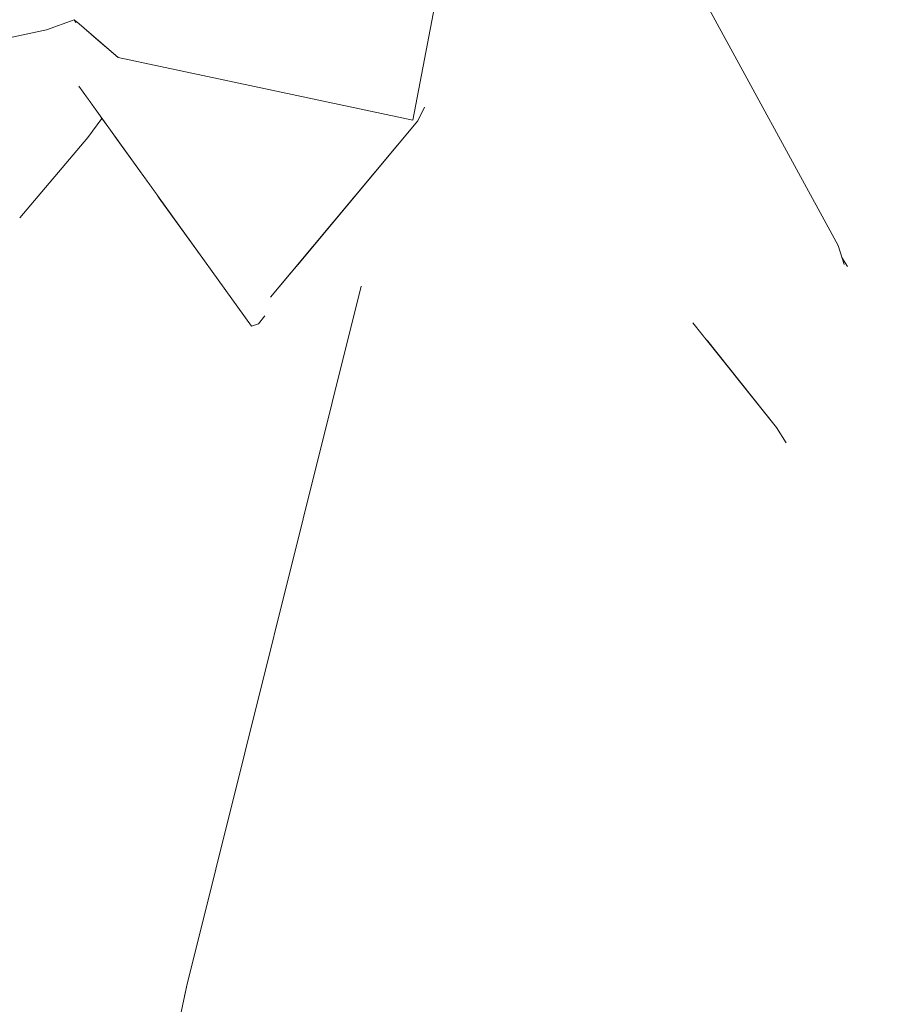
# Model space of a CAD drawing. Header units: millimetres. Extents: x 0 to 650, y -1 to 707.
# Tile 296 of 348: x 506.34 to 507.64, y 456.45 to 457.9. Entities that reach past the tile are written whole.
import ezdxf
from ezdxf.xclip import XClip

# ---------------------------------------------------------------- set-up
doc = ezdxf.new("R2010")
doc.units = ezdxf.units.MM
doc.header["$MEASUREMENT"] = 0
doc.header["$XCLIPFRAME"] = 0
doc.linetypes.add('Wipeout_Contour', pattern=[1000, 0, -1000])
doc.layers.add('Interior - Mobiliário .ARQ', color=7, linetype='Continuous')

# ---------------------------------------------------------------- blocks, each defined once
blk = doc.blocks.new('Desenho_5_5', base_point=(26.0927, 442.8059))
at = {"color": 254, "linetype": 'Wipeout_Contour', "lineweight": 0, "ltscale": 2047.926069}
blk.add_wipeout([(506.2818, 457.8685), (506.3812, 457.8897), (506.3261, 458.1744)], dxfattribs=at).dxf.layer = 'Interior - Mobiliário .ARQ'
at = {"color": 254, "linetype": 'Wipeout_Contour', "lineweight": 0, "ltscale": 2048.527072}
blk.add_wipeout([(506.4249, 457.9008), (506.4872, 457.8487), (506.6376, 457.9902)], dxfattribs=at).dxf.layer = 'Interior - Mobiliário .ARQ'
at = {"color": 254, "linetype": 'Wipeout_Contour', "lineweight": 0, "ltscale": 2048.328989}
blk.add_wipeout([(506.4415, 457.7889), (506.4424, 457.7307), (506.4633, 457.7586)], dxfattribs=at).dxf.layer = 'Interior - Mobiliário .ARQ'
at = {"color": 254, "linetype": 'Wipeout_Contour', "lineweight": 0, "ltscale": 2044.817652}
blk.add_wipeout([(506.5081, 456.1991), (506.5283, 456.2027), (506.4829, 456.4806)], dxfattribs=at).dxf.layer = 'Interior - Mobiliário .ARQ'
at = {"color": 254, "linetype": 'Wipeout_Contour', "lineweight": 0, "ltscale": 2049.277926}
blk.add_wipeout([(506.6376, 457.9902), (506.9234, 457.7564), (506.7656, 458.0869)], dxfattribs=at).dxf.layer = 'Interior - Mobiliário .ARQ'
at = {"color": 254, "linetype": 'Wipeout_Contour', "lineweight": 0, "ltscale": 2045.992073}
blk.add_wipeout([(506.584, 456.4568), (506.5162, 456.4587), (506.5283, 456.2027)], dxfattribs=at).dxf.layer = 'Interior - Mobiliário .ARQ'
at = {"color": 254, "linetype": 'Wipeout_Contour', "lineweight": 0, "ltscale": 2048.778589}
blk.add_wipeout([(506.6376, 457.9902), (506.4872, 457.8487), (506.9234, 457.7564)], dxfattribs=at).dxf.layer = 'Interior - Mobiliário .ARQ'
at = {"color": 254, "linetype": 'Wipeout_Contour', "lineweight": 0, "ltscale": 2045.531332}
blk.add_wipeout([(506.4829, 456.4806), (506.5283, 456.2027), (506.5127, 456.4601)], dxfattribs=at).dxf.layer = 'Interior - Mobiliário .ARQ'
at = {"color": 254, "linetype": 'Wipeout_Contour', "lineweight": 0, "ltscale": 2045.559329}
blk.add_wipeout([(506.6046, 456.4803), (506.5413, 456.1873), (506.8635, 455.9801)], dxfattribs=at).dxf.layer = 'Interior - Mobiliário .ARQ'
at = {"color": 254, "linetype": 'Wipeout_Contour', "lineweight": 0, "ltscale": 2049.512641}
blk.add_wipeout([(506.7656, 458.0869), (506.9234, 457.7564), (506.8543, 458.2181)], dxfattribs=at).dxf.layer = 'Interior - Mobiliário .ARQ'
at = {"color": 254, "linetype": 'Wipeout_Contour', "lineweight": 0, "ltscale": 2048.594373}
blk.add_wipeout([(506.6355, 457.9972), (506.4249, 457.9008), (506.6376, 457.9902)], dxfattribs=at).dxf.layer = 'Interior - Mobiliário .ARQ'
at = {"color": 254, "linetype": 'Wipeout_Contour', "lineweight": 0, "ltscale": 2046.186897}
blk.add_wipeout([(506.8635, 455.9801), (507.0538, 456.4508), (506.6046, 456.4803)], dxfattribs=at).dxf.layer = 'Interior - Mobiliário .ARQ'
at = {"color": 254, "linetype": 'Wipeout_Contour', "lineweight": 0, "ltscale": 2045.908007}
blk.add_wipeout([(506.5127, 456.4601), (506.5283, 456.2027), (506.5162, 456.4587)], dxfattribs=at).dxf.layer = 'Interior - Mobiliário .ARQ'
at = {"color": 254, "linetype": 'Wipeout_Contour', "lineweight": 0, "ltscale": 2049.511723}
blk.add_wipeout([(506.9735, 458.0202), (506.8543, 458.2181), (506.9234, 457.7564)], dxfattribs=at).dxf.layer = 'Interior - Mobiliário .ARQ'
at = {"color": 254, "linetype": 'Wipeout_Contour', "lineweight": 0, "ltscale": 2047.948209}
blk.add_wipeout([(506.422, 457.9048), (506.3261, 458.1744), (506.3812, 457.8897)], dxfattribs=at).dxf.layer = 'Interior - Mobiliário .ARQ'
at = {"color": 254, "linetype": 'Wipeout_Contour', "lineweight": 0, "ltscale": 2045.087351}
blk.add_wipeout([(506.4829, 456.4806), (506.1783, 456.4665), (506.5081, 456.1991)], dxfattribs=at).dxf.layer = 'Interior - Mobiliário .ARQ'
at = {"color": 254, "linetype": 'Wipeout_Contour', "lineweight": 0, "ltscale": 2048.300914}
blk.add_wipeout([(506.2911, 457.8188), (506.3824, 457.8853), (506.2773, 457.8645)], dxfattribs=at).dxf.layer = 'Interior - Mobiliário .ARQ'
at = {"color": 254, "linetype": 'Wipeout_Contour', "lineweight": 0, "ltscale": 2048.607463}
blk.add_wipeout([(506.9234, 457.7564), (506.4872, 457.8487), (506.7133, 457.5117)], dxfattribs=at).dxf.layer = 'Interior - Mobiliário .ARQ'
at = {"color": 254, "linetype": 'Wipeout_Contour', "lineweight": 0, "ltscale": 2047.998568}
blk.add_wipeout([(506.4759, 457.8397), (506.3824, 457.8853), (506.4364, 457.8116)], dxfattribs=at).dxf.layer = 'Interior - Mobiliário .ARQ'
at = {"color": 254, "linetype": 'Wipeout_Contour', "lineweight": 0, "ltscale": 2048.990733}
blk.add_wipeout([(506.8975, 457.5334), (507.4571, 457.3038), (507.3347, 457.459)], dxfattribs=at).dxf.layer = 'Interior - Mobiliário .ARQ'
at = {"color": 254, "linetype": 'Wipeout_Contour', "lineweight": 0, "ltscale": 2049.097192}
blk.add_wipeout([(506.8975, 457.5334), (507.3347, 457.459), (506.9969, 457.8395)], dxfattribs=at).dxf.layer = 'Interior - Mobiliário .ARQ'
at = {"color": 254, "linetype": 'Wipeout_Contour', "lineweight": 0, "ltscale": 2047.864678}
blk.add_wipeout([(506.4415, 457.7889), (506.4289, 457.8064), (506.4424, 457.7307)], dxfattribs=at).dxf.layer = 'Interior - Mobiliário .ARQ'
at = {"color": 254, "linetype": 'Wipeout_Contour', "lineweight": 0, "ltscale": 3415.206635}
blk.add_wipeout([(507.5663, 457.5397), (507.3585, 457.4304), (507.4614, 457.3013), (507.4683, 457.2903), (507.4794, 457.2767)], dxfattribs=at).dxf.layer = 'Interior - Mobiliário .ARQ'
at = {"color": 254, "linetype": 'Wipeout_Contour', "lineweight": 0, "ltscale": 2050.390207}
blk.add_wipeout([(507.0326, 458.0099), (507.5484, 457.5741), (507.2356, 458.1506)], dxfattribs=at).dxf.layer = 'Interior - Mobiliário .ARQ'
at = {"color": 254, "linetype": 'Wipeout_Contour', "lineweight": 0, "ltscale": 2049.212432}
blk.add_wipeout([(506.9305, 457.755), (506.9404, 457.7752), (506.9735, 458.0202)], dxfattribs=at).dxf.layer = 'Interior - Mobiliário .ARQ'
at = {"color": 254, "linetype": 'Wipeout_Contour', "lineweight": 0, "ltscale": 2047.806596}
blk.add_wipeout([(506.4806, 457.7347), (506.3709, 457.587), (506.4811, 457.734)], dxfattribs=at).dxf.layer = 'Interior - Mobiliário .ARQ'
at = {"color": 254, "linetype": 'Wipeout_Contour', "lineweight": 0, "ltscale": 2049.040517}
blk.add_wipeout([(507.5663, 457.5397), (507.4794, 457.2767), (507.5544, 457.2635)], dxfattribs=at).dxf.layer = 'Interior - Mobiliário .ARQ'
at = {"color": 254, "linetype": 'Wipeout_Contour', "lineweight": 0, "ltscale": 2047.616292}
blk.add_wipeout([(507.0573, 456.448), (507.0702, 456.4457), (507.4614, 457.3013)], dxfattribs=at).dxf.layer = 'Interior - Mobiliário .ARQ'
at = {"color": 254, "linetype": 'Wipeout_Contour', "lineweight": 0, "ltscale": 2049.292609}
blk.add_wipeout([(506.9428, 457.7736), (506.9711, 457.8385), (507.0071, 458.0219)], dxfattribs=at).dxf.layer = 'Interior - Mobiliário .ARQ'
at = {"color": 254, "linetype": 'Wipeout_Contour', "lineweight": 0, "ltscale": 2048.305564}
blk.add_wipeout([(506.2911, 457.8188), (506.2742, 457.63), (506.4289, 457.8064)], dxfattribs=at).dxf.layer = 'Interior - Mobiliário .ARQ'
at = {"color": 254, "linetype": 'Wipeout_Contour', "lineweight": 0, "ltscale": 2048.439086}
blk.add_wipeout([(507.4614, 457.3013), (507.0702, 456.4457), (507.4754, 457.2789)], dxfattribs=at).dxf.layer = 'Interior - Mobiliário .ARQ'
at = {"color": 254, "linetype": 'Wipeout_Contour', "lineweight": 0, "ltscale": 2049.879202}
blk.add_wipeout([(506.9735, 458.0202), (506.9428, 457.7736), (507.0071, 458.0219)], dxfattribs=at).dxf.layer = 'Interior - Mobiliário .ARQ'
at = {"color": 254, "linetype": 'Wipeout_Contour', "lineweight": 0, "ltscale": 2047.620427}
blk.add_wipeout([(506.2911, 457.8188), (506.4364, 457.8116), (506.3824, 457.8853)], dxfattribs=at).dxf.layer = 'Interior - Mobiliário .ARQ'
at = {"color": 254, "linetype": 'Wipeout_Contour', "lineweight": 0, "ltscale": 2049.938652}
blk.add_wipeout([(507.0326, 458.0099), (506.9969, 457.8395), (507.3347, 457.459)], dxfattribs=at).dxf.layer = 'Interior - Mobiliário .ARQ'
at = {"color": 254, "linetype": 'Wipeout_Contour', "lineweight": 0, "ltscale": 2048.407233}
blk.add_wipeout([(506.3824, 457.8853), (506.4872, 457.8487), (506.4249, 457.9008)], dxfattribs=at).dxf.layer = 'Interior - Mobiliário .ARQ'
at = {"layer": 'Interior - Mobiliário .ARQ', "color": 7, "linetype": 'Continuous', "lineweight": 0}
blk.add_line((506.4249, 457.9008), (506.422, 457.9048), dxfattribs=at)
at = {"color": 254, "linetype": 'Wipeout_Contour', "lineweight": 0, "ltscale": 2049.491266}
blk.add_wipeout([(507.5484, 457.5741), (507.0326, 458.0099), (507.3347, 457.459)], dxfattribs=at).dxf.layer = 'Interior - Mobiliário .ARQ'
at = {"color": 254, "linetype": 'Wipeout_Contour', "lineweight": 0, "ltscale": 2047.704438}
blk.add_wipeout([(506.4872, 457.8487), (506.3824, 457.8853), (506.4759, 457.8397)], dxfattribs=at).dxf.layer = 'Interior - Mobiliário .ARQ'
at = {"layer": 'Interior - Mobiliário .ARQ', "color": 7, "linetype": 'Continuous', "lineweight": 0}
for p in [(506.422, 457.9048), (506.2818, 457.8685)]:
    blk.add_line(p, (506.3812, 457.8897), dxfattribs=at)
at = {"color": 254, "linetype": 'Wipeout_Contour', "lineweight": 0, "ltscale": 2048.84593}
blk.add_wipeout([(506.4872, 457.8487), (506.4759, 457.8397), (506.7133, 457.5117)], dxfattribs=at).dxf.layer = 'Interior - Mobiliário .ARQ'
at = {"color": 254, "linetype": 'Wipeout_Contour', "lineweight": 0, "ltscale": 2049.710318}
blk.add_wipeout([(507.5614, 457.5427), (507.3377, 457.4564), (507.356, 457.4334)], dxfattribs=at).dxf.layer = 'Interior - Mobiliário .ARQ'
at = {"layer": 'Interior - Mobiliário .ARQ', "color": 7, "linetype": 'Continuous', "lineweight": 0}
blk.add_line((506.422, 457.9048), (506.4872, 457.8487), dxfattribs=at)
at = {"color": 254, "linetype": 'Wipeout_Contour', "lineweight": 0, "ltscale": 2047.468817}
blk.add_wipeout([(506.7133, 457.5117), (506.4759, 457.8397), (506.7048, 457.496)], dxfattribs=at).dxf.layer = 'Interior - Mobiliário .ARQ'
at = {"color": 254, "linetype": 'Wipeout_Contour', "lineweight": 0, "ltscale": 2049.661836}
blk.add_wipeout([(507.3377, 457.4564), (507.5614, 457.5427), (507.5524, 457.5705)], dxfattribs=at).dxf.layer = 'Interior - Mobiliário .ARQ'
at = {"color": 254, "linetype": 'Wipeout_Contour', "lineweight": 0, "ltscale": 2047.492059}
blk.add_wipeout([(506.4759, 457.8397), (506.6838, 457.4546), (506.7048, 457.496)], dxfattribs=at).dxf.layer = 'Interior - Mobiliário .ARQ'
at = {"color": 254, "linetype": 'Wipeout_Contour', "lineweight": 0, "ltscale": 2048.609192}
blk.add_wipeout([(506.4364, 457.8116), (506.6838, 457.4546), (506.4759, 457.8397)], dxfattribs=at).dxf.layer = 'Interior - Mobiliário .ARQ'
at = {"color": 254, "linetype": 'Wipeout_Contour', "lineweight": 0, "ltscale": 3413.661889}
blk.add_wipeout([(506.6951, 457.4549), (506.7041, 457.4668), (506.7406, 457.5255), (506.779, 457.5735), (506.7129, 457.4944)], dxfattribs=at).dxf.layer = 'Interior - Mobiliário .ARQ'
at = {"color": 254, "linetype": 'Wipeout_Contour', "lineweight": 0, "ltscale": 2047.513973}
blk.add_wipeout([(506.2742, 457.63), (506.4424, 457.7307), (506.4289, 457.8064)], dxfattribs=at).dxf.layer = 'Interior - Mobiliário .ARQ'
at = {"color": 254, "linetype": 'Wipeout_Contour', "lineweight": 0, "ltscale": 2047.556987}
blk.add_wipeout([(506.847, 457.5105), (506.5889, 456.4761), (506.8738, 457.5301)], dxfattribs=at).dxf.layer = 'Interior - Mobiliário .ARQ'
at = {"color": 254, "linetype": 'Wipeout_Contour', "lineweight": 0, "ltscale": 2048.947092}
blk.add_wipeout([(506.847, 457.5105), (506.9711, 457.8385), (506.9428, 457.7736)], dxfattribs=at).dxf.layer = 'Interior - Mobiliário .ARQ'
at = {"color": 254, "linetype": 'Wipeout_Contour', "lineweight": 0, "ltscale": 2047.424937}
blk.add_wipeout([(506.2742, 457.63), (506.3416, 457.6116), (506.4424, 457.7307)], dxfattribs=at).dxf.layer = 'Interior - Mobiliário .ARQ'
at = {"color": 254, "linetype": 'Wipeout_Contour', "lineweight": 0, "ltscale": 2048.64796}
blk.add_wipeout([(506.9711, 457.8385), (506.847, 457.5105), (506.8738, 457.5301)], dxfattribs=at).dxf.layer = 'Interior - Mobiliário .ARQ'
at = {"color": 254, "linetype": 'Wipeout_Contour', "lineweight": 0, "ltscale": 2045.569385}
blk.add_wipeout([(506.1783, 456.4665), (506.4829, 456.4806), (506.3416, 457.6116)], dxfattribs=at).dxf.layer = 'Interior - Mobiliário .ARQ'
at = {"color": 254, "linetype": 'Wipeout_Contour', "lineweight": 0, "ltscale": 2049.000395}
blk.add_wipeout([(506.9711, 457.8385), (506.9969, 457.8395), (507.0071, 458.0219)], dxfattribs=at).dxf.layer = 'Interior - Mobiliário .ARQ'
at = {"color": 254, "linetype": 'Wipeout_Contour', "lineweight": 0, "ltscale": 2046.583897}
blk.add_wipeout([(506.8975, 457.5334), (506.6046, 456.4803), (507.0538, 456.4508)], dxfattribs=at).dxf.layer = 'Interior - Mobiliário .ARQ'
at = {"color": 254, "linetype": 'Wipeout_Contour', "lineweight": 0, "ltscale": 2050.103285}
blk.add_wipeout([(507.0071, 458.0219), (506.9969, 457.8395), (507.0326, 458.0099)], dxfattribs=at).dxf.layer = 'Interior - Mobiliário .ARQ'
at = {"color": 254, "linetype": 'Wipeout_Contour', "lineweight": 0, "ltscale": 2048.554526}
blk.add_wipeout([(506.8975, 457.5334), (507.0538, 456.4508), (507.4571, 457.3038)], dxfattribs=at).dxf.layer = 'Interior - Mobiliário .ARQ'
at = {"color": 254, "linetype": 'Wipeout_Contour', "lineweight": 0, "ltscale": 2045.657288}
blk.add_wipeout([(506.5413, 456.1873), (506.6046, 456.4803), (506.5889, 456.4761)], dxfattribs=at).dxf.layer = 'Interior - Mobiliário .ARQ'
at = {"color": 254, "linetype": 'Wipeout_Contour', "lineweight": 0, "ltscale": 2049.799935}
blk.add_wipeout([(507.5484, 457.5741), (507.3377, 457.4564), (507.5524, 457.5705)], dxfattribs=at).dxf.layer = 'Interior - Mobiliário .ARQ'
at = {"color": 254, "linetype": 'Wipeout_Contour', "lineweight": 0, "ltscale": 2047.279626}
blk.add_wipeout([(507.0733, 456.4423), (507.4091, 456.4256), (507.4794, 457.2767)], dxfattribs=at).dxf.layer = 'Interior - Mobiliário .ARQ'
at = {"color": 254, "linetype": 'Wipeout_Contour', "lineweight": 0, "ltscale": 2045.14167}
blk.add_wipeout([(506.5889, 456.4761), (506.5278, 456.1861), (506.5413, 456.1873)], dxfattribs=at).dxf.layer = 'Interior - Mobiliário .ARQ'
at = {"color": 254, "linetype": 'Wipeout_Contour', "lineweight": 0, "ltscale": 2045.813445}
blk.add_wipeout([(507.0573, 456.448), (506.867, 455.9777), (506.8801, 455.9816)], dxfattribs=at).dxf.layer = 'Interior - Mobiliário .ARQ'
at = {"color": 254, "linetype": 'Wipeout_Contour', "lineweight": 0, "ltscale": 2049.782693}
blk.add_wipeout([(507.5614, 457.5427), (507.3585, 457.4304), (507.5663, 457.5397)], dxfattribs=at).dxf.layer = 'Interior - Mobiliário .ARQ'
at = {"color": 254, "linetype": 'Wipeout_Contour', "lineweight": 0, "ltscale": 2046.664267}
blk.add_wipeout([(506.8738, 457.5301), (506.5889, 456.4761), (506.6046, 456.4803)], dxfattribs=at).dxf.layer = 'Interior - Mobiliário .ARQ'
at = {"color": 254, "linetype": 'Wipeout_Contour', "lineweight": 0, "ltscale": 2049.087497}
blk.add_wipeout([(507.4091, 456.4256), (507.5544, 457.2635), (507.4794, 457.2767)], dxfattribs=at).dxf.layer = 'Interior - Mobiliário .ARQ'
at = {"color": 254, "linetype": 'Wipeout_Contour', "lineweight": 0, "ltscale": 2045.769799}
blk.add_wipeout([(506.584, 456.4568), (506.3742, 457.5855), (506.5162, 456.4587)], dxfattribs=at).dxf.layer = 'Interior - Mobiliário .ARQ'
at = {"color": 254, "linetype": 'Wipeout_Contour', "lineweight": 0, "ltscale": 2047.624702}
blk.add_wipeout([(506.6046, 456.4803), (506.8975, 457.5334), (506.8738, 457.5301)], dxfattribs=at).dxf.layer = 'Interior - Mobiliário .ARQ'
at = {"color": 254, "linetype": 'Wipeout_Contour', "lineweight": 0, "ltscale": 2049.787329}
blk.add_wipeout([(508.051, 457.364), (507.5544, 457.2635), (507.9021, 456.5508)], dxfattribs=at).dxf.layer = 'Interior - Mobiliário .ARQ'
at = {"color": 254, "linetype": 'Wipeout_Contour', "lineweight": 0, "ltscale": 2048.433604}
blk.add_wipeout([(507.4754, 457.2789), (507.0733, 456.4423), (507.4794, 457.2767)], dxfattribs=at).dxf.layer = 'Interior - Mobiliário .ARQ'
at = {"color": 254, "linetype": 'Wipeout_Contour', "lineweight": 0, "ltscale": 2049.18121}
blk.add_wipeout([(506.8738, 457.5301), (506.9969, 457.8395), (506.9711, 457.8385)], dxfattribs=at).dxf.layer = 'Interior - Mobiliário .ARQ'
at = {"color": 254, "linetype": 'Wipeout_Contour', "lineweight": 0, "ltscale": 2050.572625}
blk.add_wipeout([(508.1129, 457.5016), (507.5663, 457.5397), (508.051, 457.364)], dxfattribs=at).dxf.layer = 'Interior - Mobiliário .ARQ'
at = {"color": 254, "linetype": 'Wipeout_Contour', "lineweight": 0, "ltscale": 2048.432265}
blk.add_wipeout([(507.4571, 457.3038), (507.0573, 456.448), (507.4614, 457.3013)], dxfattribs=at).dxf.layer = 'Interior - Mobiliário .ARQ'
at = {"layer": 'Interior - Mobiliário .ARQ', "color": 7, "linetype": 'Continuous', "lineweight": 0}
for p, q in [((507.3377, 457.4564), (507.4614, 457.3013)), ((507.4614, 457.3013), (507.4754, 457.2789))]:
    blk.add_line(p, q, dxfattribs=at)
at = {"color": 254, "linetype": 'Wipeout_Contour', "lineweight": 0, "ltscale": 2048.70539}
blk.add_wipeout([(506.9969, 457.8395), (506.8738, 457.5301), (506.8975, 457.5334)], dxfattribs=at).dxf.layer = 'Interior - Mobiliário .ARQ'
at = {"color": 254, "linetype": 'Wipeout_Contour', "lineweight": 0, "ltscale": 2048.497364}
blk.add_wipeout([(507.5544, 457.2635), (507.4091, 456.4256), (507.9021, 456.5508)], dxfattribs=at).dxf.layer = 'Interior - Mobiliário .ARQ'
at = {"color": 254, "linetype": 'Wipeout_Contour', "lineweight": 0, "ltscale": 2048.484139}
blk.add_wipeout([(506.7133, 457.5117), (506.7129, 457.4944), (506.9305, 457.755)], dxfattribs=at).dxf.layer = 'Interior - Mobiliário .ARQ'
at = {"color": 254, "linetype": 'Wipeout_Contour', "lineweight": 0, "ltscale": 2050.359334}
blk.add_wipeout([(507.5544, 457.2635), (508.051, 457.364), (507.5663, 457.5397)], dxfattribs=at).dxf.layer = 'Interior - Mobiliário .ARQ'
at = {"color": 254, "linetype": 'Wipeout_Contour', "lineweight": 0, "ltscale": 2047.843793}
blk.add_wipeout([(507.9422, 456.3598), (507.9021, 456.5508), (507.4091, 456.4256)], dxfattribs=at).dxf.layer = 'Interior - Mobiliário .ARQ'
at = {"color": 254, "linetype": 'Wipeout_Contour', "lineweight": 0, "ltscale": 2735.082047}
blk.add_wipeout([(507.2793, 458.0716), (507.2981, 458.0369), (508.1129, 457.5016), (508.1462, 457.8545)], dxfattribs=at).dxf.layer = 'Interior - Mobiliário .ARQ'
at = {"color": 254, "linetype": 'Wipeout_Contour', "lineweight": 0, "ltscale": 2047.722666}
blk.add_wipeout([(506.6838, 457.4546), (506.6951, 457.4549), (506.7129, 457.4944)], dxfattribs=at).dxf.layer = 'Interior - Mobiliário .ARQ'
at = {"color": 254, "linetype": 'Wipeout_Contour', "lineweight": 0, "ltscale": 3416.868331}
blk.add_wipeout([(507.2981, 458.0369), (507.5524, 457.5705), (507.5581, 457.5529), (507.5663, 457.5397), (508.1129, 457.5016)], dxfattribs=at).dxf.layer = 'Interior - Mobiliário .ARQ'
at = {"color": 254, "linetype": 'Wipeout_Contour', "lineweight": 0, "ltscale": 5461.57151}
blk.add_wipeout([(506.6167, 457.5458), (506.3742, 457.5855), (506.584, 456.4568), (506.8411, 457.509), (506.7406, 457.5255), (506.7041, 457.4668), (506.6951, 457.4549), (506.6845, 457.4516)], dxfattribs=at).dxf.layer = 'Interior - Mobiliário .ARQ'
at = {"layer": 'Interior - Mobiliário .ARQ', "color": 7, "linetype": 'Continuous', "lineweight": 0}
for p, q in [((507.2388, 458.1458), (507.5524, 457.5705)), ((507.5614, 457.5427), (507.5524, 457.5705)), ((507.5581, 457.5529), (507.5663, 457.5397)), ((506.7041, 457.4668), (506.6951, 457.4549)), ((506.6845, 457.4516), (506.6951, 457.4549)), ((506.5889, 456.4761), (506.5278, 456.1861))]:
    blk.add_line(p, q, dxfattribs=at)
at = {"color": 254, "linetype": 'Wipeout_Contour', "lineweight": 0, "ltscale": 3414.078225}
blk.add_wipeout([(506.7406, 457.5255), (506.8411, 457.509), (506.9404, 457.7752), (506.9305, 457.755), (506.779, 457.5735)], dxfattribs=at).dxf.layer = 'Interior - Mobiliário .ARQ'
at = {"color": 254, "linetype": 'Wipeout_Contour', "lineweight": 0, "ltscale": 2047.586836}
blk.add_wipeout([(506.3742, 457.5855), (506.6167, 457.5458), (506.5465, 457.6432)], dxfattribs=at).dxf.layer = 'Interior - Mobiliário .ARQ'
at = {"layer": 'Interior - Mobiliário .ARQ', "color": 7, "linetype": 'Continuous', "lineweight": 0}
for p, q in [((506.9234, 457.7564), (506.9735, 458.0202)), ((506.4872, 457.8487), (506.9234, 457.7564)), ((506.9404, 457.7752), (506.9305, 457.755)), ((506.7129, 457.4944), (506.9305, 457.755)), ((506.847, 457.5105), (506.5889, 456.4761))]:
    blk.add_line(p, q, dxfattribs=at)
at = {"color": 254, "linetype": 'Wipeout_Contour', "lineweight": 0, "ltscale": 2047.666763}
blk.add_wipeout([(506.3742, 457.5855), (506.5465, 457.6432), (506.4811, 457.734)], dxfattribs=at).dxf.layer = 'Interior - Mobiliário .ARQ'
at = {"color": 254, "linetype": 'Wipeout_Contour', "lineweight": 0, "ltscale": 2047.390226}
blk.add_wipeout([(506.3709, 457.587), (506.3416, 457.6116), (506.5127, 456.4601)], dxfattribs=at).dxf.layer = 'Interior - Mobiliário .ARQ'
at = {"color": 254, "linetype": 'Wipeout_Contour', "lineweight": 0, "ltscale": 2045.602473}
blk.add_wipeout([(506.5127, 456.4601), (506.3416, 457.6116), (506.4829, 456.4806)], dxfattribs=at).dxf.layer = 'Interior - Mobiliário .ARQ'
at = {"color": 254, "linetype": 'Wipeout_Contour', "lineweight": 0, "ltscale": 2730.460126}
blk.add_wipeout([(506.4424, 457.7307), (506.3416, 457.6116), (506.4757, 457.7415), (506.4633, 457.7586)], dxfattribs=at).dxf.layer = 'Interior - Mobiliário .ARQ'
at = {"color": 254, "linetype": 'Wipeout_Contour', "lineweight": 0, "ltscale": 2047.647504}
blk.add_wipeout([(506.3416, 457.6116), (506.3709, 457.587), (506.4806, 457.7347)], dxfattribs=at).dxf.layer = 'Interior - Mobiliário .ARQ'
at = {"layer": 'Interior - Mobiliário .ARQ', "color": 7, "linetype": 'Continuous', "lineweight": 0}
for p, q in [((506.4633, 457.7586), (506.4424, 457.7307)), ((506.4424, 457.7307), (506.3416, 457.6116))]:
    blk.add_line(p, q, dxfattribs=at)
at = {"color": 254, "linetype": 'Wipeout_Contour', "lineweight": 0, "ltscale": 2045.495168}
blk.add_wipeout([(506.5162, 456.4587), (506.3709, 457.587), (506.5127, 456.4601)], dxfattribs=at).dxf.layer = 'Interior - Mobiliário .ARQ'
at = {"layer": 'Interior - Mobiliário .ARQ', "color": 7, "linetype": 'Continuous', "lineweight": 0}
blk.add_line((506.4289, 457.8064), (506.6845, 457.4516), dxfattribs=at)
at = {"color": 254, "linetype": 'Wipeout_Contour', "lineweight": 0, "ltscale": 2044.775628}
blk.add_wipeout([(506.1601, 455.7099), (506.5081, 456.1991), (506.1783, 456.4665)], dxfattribs=at).dxf.layer = 'Interior - Mobiliário .ARQ'

msp = doc.modelspace()

# ---------------------------------------------------------------- block references
at = {"color": 7, "linetype": 'Continuous', "lineweight": 0}
ref = msp.add_blockref('Desenho_5_5', (26.0927, 442.8059), dxfattribs=at)
XClip(ref).set_block_clipping_path([(360.0636904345, 428.2751855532), (639.463055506, 506.7925253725)])

doc.saveas('drawing.dxf')
